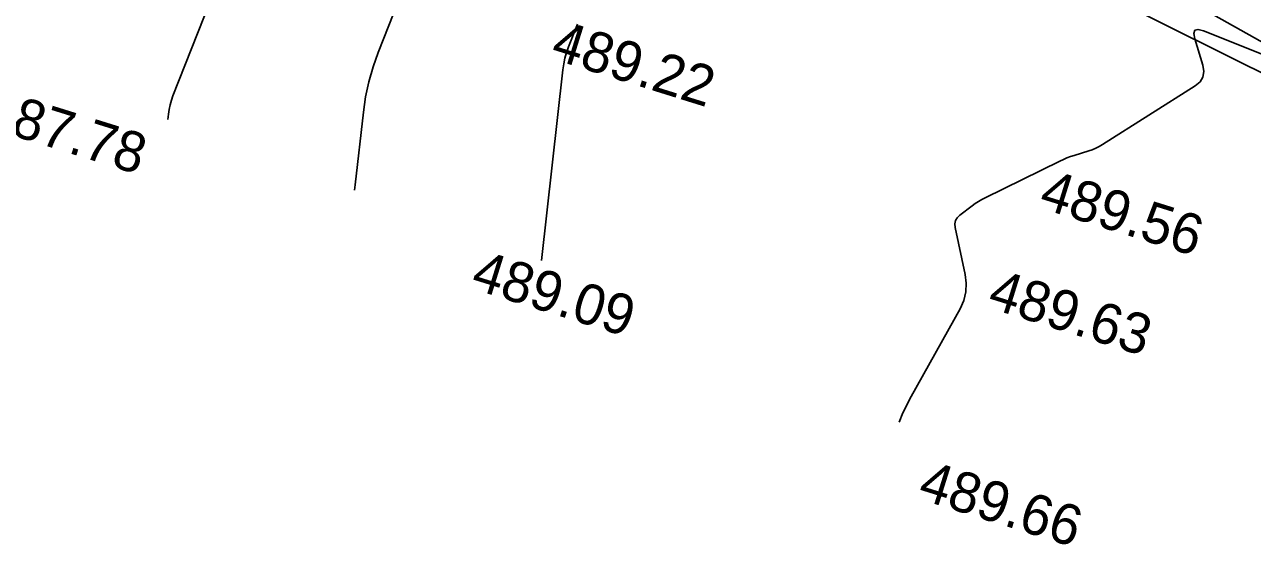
# Model space of a CAD drawing. Extents: x -636600 to -628587, y -1090963 to -1085869.
# Drawn here: x -629320 to -629259.1, y -1087524.1 to -1087498.3 of the extents above; entities that cross this region are included whole.
import ezdxf

# ---------------------------------------------------------------- set-up
doc = ezdxf.new("R2010")
doc.units = 0
for name, color, linetype in [('01_PARCELY_NÁVRH_PC', 7, 'Continuous'), ('42', 7, 'Continuous'), ('Ex_Minor Contours', 7, 'Continuous'), ('koty_vše', 7, 'Continuous')]:
    doc.layers.add(name, color=color, linetype=linetype)

msp = doc.modelspace()

# ---------------------------------------------------------------- linework, layer by layer
at = {"layer": '01_PARCELY_NÁVRH_PC'}
msp.add_lwpolyline([(-629217.269, -1087508.958), (-629282.17, -1087478.522), (-629336.363, -1087458.862), (-629378.449, -1087438.187), (-629413.659, -1087421.621), (-629443.636, -1087416.39), (-629443.866, -1087423.694), (-629444.194, -1087424.423), (-629429.354, -1087426.45), (-629379.95, -1087446.683), (-629330.734, -1087470.975), (-629288.614, -1087483.673), (-629279.325, -1087487.539), (-629234.204, -1087512.866), (-629221.586, -1087518.485), (-629217.269, -1087519.994)], dxfattribs=at)
at = {"layer": '42'}
msp.add_line((-629280.097, -1087490.011), (-629234.204, -1087512.866), dxfattribs=at)
at = {"layer": 'Ex_Minor Contours'}
for points in [[(-629307.956, -1087490.081), (-629312.596, -1087501.829), (-629312.675, -1087502.05), (-629312.739, -1087502.276), (-629312.788, -1087502.505), (-629312.822, -1087502.737), (-629312.853, -1087503.006)], [(-629303.598, -1087506.498), (-629303.569, -1087506.249), (-629303.163, -1087502.641), (-629303.052, -1087501.881), (-629302.892, -1087501.134), (-629302.683, -1087500.399), (-629302.424, -1087499.677), (-629300.342, -1087494.405)], [(-629292.552, -1087498.283), (-629292.991, -1087499.395), (-629293.092, -1087499.676), (-629293.173, -1087499.961), (-629293.235, -1087500.251), (-629293.278, -1087500.545), (-629294.342, -1087509.989)], [(-629276.605, -1087517.995), (-629276.423, -1087517.538), (-629276.017, -1087516.731), (-629273.595, -1087512.377), (-629273.411, -1087511.97), (-629273.307, -1087511.55), (-629273.283, -1087511.119), (-629273.339, -1087510.676), (-629273.834, -1087508.356), (-629273.85, -1087508.177), (-629273.817, -1087508.016), (-629273.737, -1087507.873), (-629273.608, -1087507.748), (-629272.996, -1087507.284), (-629272.84, -1087507.172), (-629272.68, -1087507.068), (-629272.515, -1087506.971), (-629272.345, -1087506.882), (-629268.645, -1087505.062), (-629268.474, -1087504.981), (-629268.3, -1087504.908), (-629268.123, -1087504.843), (-629267.943, -1087504.784), (-629267.218, -1087504.563), (-629267.04, -1087504.501), (-629266.867, -1087504.429), (-629266.699, -1087504.345), (-629266.536, -1087504.249), (-629261.942, -1087501.337), (-629261.702, -1087501.136), (-629261.559, -1087500.899), (-629261.514, -1087500.626), (-629261.565, -1087500.317), (-629261.966, -1087499.009), (-629262.014, -1087498.739), (-629261.958, -1087498.582), (-629261.797, -1087498.539), (-629261.531, -1087498.609), (-629249.686, -1087503.327)]]:
    msp.add_lwpolyline(points, dxfattribs=at)

# ---------------------------------------------------------------- texts
at = {"layer": 'koty_vše'}
for s, p in [('489.22', (-629293.948, -1087499.963)), ('487.78', (-629322.118, -1087503.305)), ('489.56', (-629269.756, -1087507.354)), ('489.09', (-629297.908, -1087511.351)), ('489.63', (-629272.307, -1087512.298)), ('489.66', (-629275.754, -1087521.771))]:
    msp.add_text(s, height=2, rotation=342.65032, dxfattribs=at).set_placement(p)

doc.saveas('drawing.dxf')
